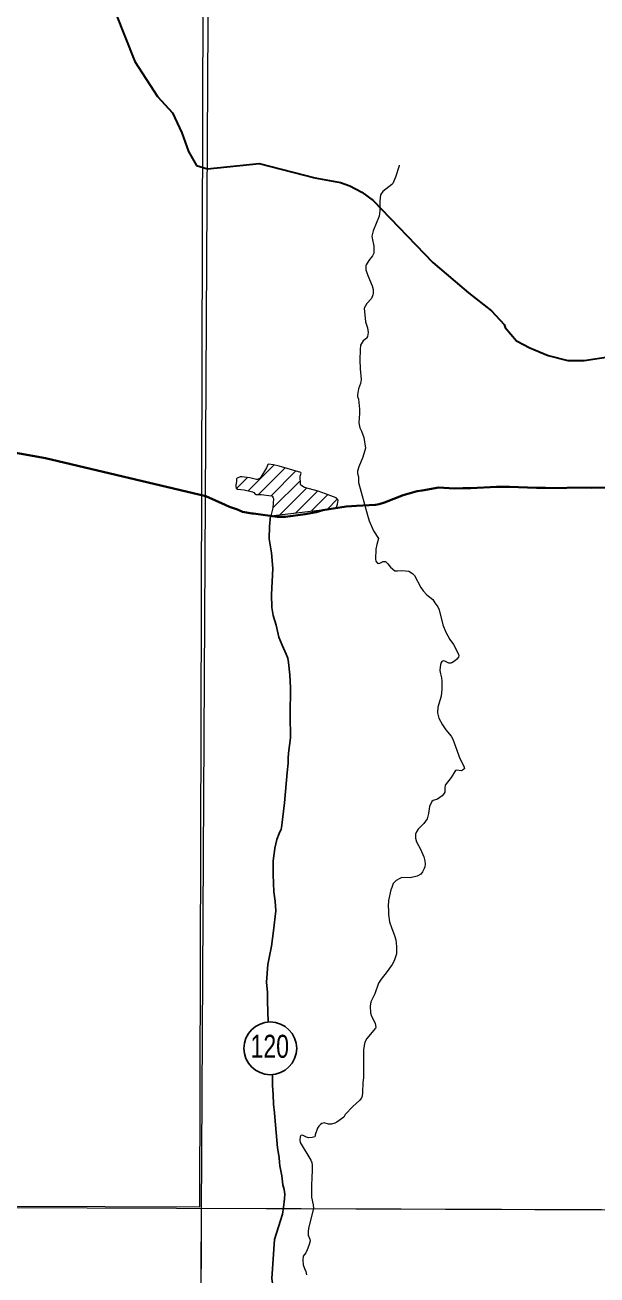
# Model space of a CAD drawing. Extents: x 553962 to 842807, y 8883888 to 9032388.
# Drawn here: x 607038 to 608778, y 8909688 to 8913495 of the extents above; entities that cross this region are included whole.
import ezdxf
from ezdxf.enums import TextEntityAlignment as Align

# ---------------------------------------------------------------- set-up
doc = ezdxf.new("R2010")
doc.units = 0
doc.header["$LTSCALE"] = 150
doc.linetypes.add('LONG_DASH_SHORT_DASH', pattern=[9.9, 6, -1.2, 1.5, -1.2])
doc.layers.add('6', color=7, linetype='Continuous', lineweight=13)

msp = doc.modelspace()

# ---------------------------------------------------------------- linework, layer by layer
at = {"layer": '6'}
for p, q in [((607716.9, 8912076.1), (607795.8, 8912155)), ((607681.7, 8912083.3), (607715.2, 8912116.8)), ((607748, 8912064.7), (607829.5, 8912146.2)), ((607786.9, 8912061.2), (607862.3, 8912136.7)), ((607792, 8912024), (607876, 8912107.9)), ((607813.7, 8912003.2), (607895.2, 8912084.7)), ((607861.8, 8912008.9), (607928.2, 8912075.3)), ((607910, 8912014.6), (607959.8, 8912064.4)), ((607958.1, 8912020.3), (607988.1, 8912050.4)), ((574653.9, 8910009.3), (626625.7, 8909822.1))]:
    msp.add_line(p, q, dxfattribs=at)
for points in [[(607657.7, 8924743.3), (607574.2, 8909874.9), (607492.3, 8896026.7)], [(608177, 8913067.6), (608176.1, 8913066), (608165.7, 8913031.8), (608156.9, 8913012.1), (608153.7, 8913008.8), (608126.6, 8912988), (608120, 8912977.9), (608117.8, 8912957.8), (608118.1, 8912941.7), (608117.4, 8912928.9), (608115.2, 8912912.8), (608097.1, 8912867.6), (608093.4, 8912851.5), (608094, 8912846), (608099.3, 8912820.9), (608099.7, 8912800.3), (608095.4, 8912791.9), (608084, 8912778), (608076, 8912764.8), (608074.7, 8912761.3), (608075.5, 8912748.7), (608080.7, 8912731.7), (608094.4, 8912700.1), (608097.1, 8912689.1), (608097.3, 8912677.2), (608096.6, 8912673.1), (608092, 8912661.9), (608078.3, 8912646.9), (608069.7, 8912632.1), (608074, 8912590.5), (608080, 8912572.6), (608082.5, 8912558.2), (608079.8, 8912546.2), (608077.6, 8912541), (608075.2, 8912538.6), (608066.9, 8912532.8), (608059.2, 8912520.1), (608057.5, 8912505.4), (608057, 8912474.8), (608057.7, 8912447.7), (608061, 8912415.3), (608059, 8912402.5), (608052.8, 8912386.3)], [(608052.8, 8912386.3), (608049.7, 8912368.8), (608050, 8912363.6), (608052.3, 8912354.9), (608055.7, 8912325.2), (608056, 8912311.6), (608054.1, 8912282.7), (608056.9, 8912268.3), (608062.4, 8912258), (608069.1, 8912238.4), (608073.7, 8912205.9), (608066.3, 8912178.9), (608053.7, 8912149.1), (608050.2, 8912135.5), (608049.9, 8912129.3), (608052.3, 8912118.7), (608052.6, 8912101.2)], [(607878.1, 8912130.1), (607877.4, 8912132.3), (607811.4, 8912151.5), (607794.5, 8912155.3), (607779.3, 8912157.1), (607777.1, 8912155.8), (607773.1, 8912145.8), (607756, 8912117.2), (607753.7, 8912114.4), (607745.5, 8912110.6), (607742.3, 8912110.1), (607722.3, 8912115.9), (607698.1, 8912119.1), (607693.1, 8912118.7), (607683.7, 8912114.1), (607681.7, 8912112.2), (607681.5, 8912104.9), (607679.4, 8912093.4), (607679.2, 8912087.8), (607680.2, 8912084.6), (607684.2, 8912081.2), (607705.1, 8912078.8), (607730.7, 8912073), (607734.4, 8912071.3), (607738.5, 8912066.1), (607740.8, 8912064.6), (607756.8, 8912064.9), (607787.7, 8912061.1), (607790.3, 8912060), (607793.6, 8912055.2), (607794.5, 8912052.4), (607792.1, 8912024), (607785.6, 8911999.8), (607984.4, 8912023.4)], [(607984.4, 8912023.4), (607988.4, 8912035), (607990.7, 8912047.1), (607984.7, 8912054.7), (607952.5, 8912067.2), (607929.9, 8912074.8), (607888.4, 8912086.6), (607877.5, 8912093.2), (607876.3, 8912096), (607875.7, 8912120.9), (607878.1, 8912130.1)], [(608052.6, 8912101.2), (608080.6, 8912001.5), (608085, 8911985.1), (608098.3, 8911954.4), (608114.1, 8911930.6)], [(608114.1, 8911930.6), (608108.5, 8911912.4), (608105.9, 8911898.3), (608104.2, 8911867.9), (608106, 8911862.2), (608110.6, 8911856.1), (608113.1, 8911854.8), (608117.7, 8911855.7), (608128, 8911861.3), (608135, 8911860.6), (608142.3, 8911854), (608150.3, 8911843.8), (608163.7, 8911832.7), (608171.8, 8911832), (608184.9, 8911833.2), (608196, 8911832.8), (608205.5, 8911831), (608216.8, 8911823.8), (608223, 8911818.1), (608242, 8911781.7), (608249.2, 8911771.6), (608261.1, 8911759.4), (608279.3, 8911744.8), (608285.1, 8911735.4)], [(608285.1, 8911735.4), (608294.4, 8911723.1), (608298.6, 8911713.6), (608309.6, 8911667.9), (608318.4, 8911645.8), (608330.3, 8911623.7), (608341.8, 8911607.5), (608356.8, 8911578.9), (608357.8, 8911573.4), (608356.6, 8911569.3), (608351.9, 8911563.7), (608344.4, 8911556.9), (608337.1, 8911552), (608334, 8911551), (608327.4, 8911551.2), (608315.1, 8911557), (608310.1, 8911558.1), (608306.1, 8911556.1), (608303.3, 8911551.1), (608301.1, 8911539.5), (608300.6, 8911528.4), (608301.8, 8911518.2), (608305.1, 8911506.3), (608306.7, 8911496), (608306.4, 8911471.6), (608304.1, 8911450.3), (608294.1, 8911417.1), (608292.9, 8911399.4), (608297.6, 8911384), (608308.3, 8911363.7), (608318, 8911348.3), (608334.8, 8911328.6), (608339.7, 8911319.4), (608360.9, 8911261.1), (608373.3, 8911237.5), (608375, 8911230.3), (608372.7, 8911227.3)], [(608372.7, 8911227.3), (608372.7, 8911227.3), (608365.8, 8911223.3), (608351.4, 8911225.4), (608348.4, 8911224.5), (608345.5, 8911221.6), (608334.8, 8911202.7), (608316.4, 8911179.4), (608315.5, 8911171.7), (608315.6, 8911158.5), (608311.6, 8911151.9), (608307.3, 8911147.5), (608293.6, 8911136.9), (608280, 8911133), (608275.9, 8911129.4), (608268.8, 8911114.5), (608265.9, 8911093.2), (608261.9, 8911077.1), (608251.5, 8911062.7), (608234.4, 8911045.7), (608229.6, 8911037.8), (608226.7, 8911030.1), (608226, 8911018.3), (608229.5, 8911006.7), (608241.4, 8910985), (608251.6, 8910961.2), (608254.2, 8910949.4), (608255.3, 8910939.2), (608254.1, 8910930.4), (608252.7, 8910925.9), (608247.8, 8910915.8), (608242.3, 8910908.2), (608231, 8910902.2), (608210.4, 8910897.2), (608184.7, 8910897.9), (608178.9, 8910895.7), (608167, 8910888.8), (608158.1, 8910879.6), (608154.4, 8910868.3), (608151.1, 8910860.9), (608144.3, 8910828.8), (608143.3, 8910810.6), (608144.4, 8910798), (608143.9, 8910785.4), (608147.5, 8910763.3), (608153.7, 8910743.5), (608162.5, 8910721.4), (608166.3, 8910708.8), (608168.7, 8910688.2), (608168.3, 8910666.1), (608161.6, 8910644.7), (608155.1, 8910632.9), (608140.4, 8910611.9), (608121.6, 8910588.8), (608113.6, 8910576.1), (608102.1, 8910544.4), (608090.7, 8910519.2), (608088.7, 8910506.7), (608089.2, 8910486.1), (608091.9, 8910475.9), (608103.1, 8910454.4), (608105.7, 8910441.4), (608104.8, 8910439.1), (608078.6, 8910407.5), (608072, 8910396.6)], [(608072, 8910396.6), (608069.6, 8910387.1), (608068.1, 8910373.8), (608068.3, 8910308.2), (608067.6, 8910288.4), (608066.2, 8910273.5), (608065.1, 8910243.4), (608063.5, 8910232.3), (608061.9, 8910227), (608055.7, 8910219), (608035.7, 8910200.6), (608012.5, 8910176.3), (608007.7, 8910168.6), (607987.3, 8910153.6), (607980.8, 8910149.9), (607970.7, 8910147.2), (607961.9, 8910147.3), (607948.5, 8910151.3), (607941.1, 8910148.7), (607937.3, 8910146.5), (607932.1, 8910141.4), (607928.5, 8910134.9), (607921.3, 8910114.9), (607920.8, 8910110.1), (607919.9, 8910108.9), (607911.6, 8910106.4), (607900.5, 8910105.6), (607894.4, 8910107.2), (607884.3, 8910112.4), (607879.3, 8910113.2), (607877.1, 8910112.3), (607875.3, 8910108.4), (607873.8, 8910098.7), (607875, 8910091.5), (607907.8, 8910037.4), (607910.9, 8910030.1), (607911.9, 8910021.7)], [(607911.9, 8910021.7), (607911.9, 8910002.7), (607911.9, 8910002.7), (607910.6, 8909987.8), (607909.5, 8909957.7), (607910.2, 8909924.6), (607914.4, 8909900.9), (607915.5, 8909889.9), (607900.2, 8909830.5)], [(607900.2, 8909830.5), (607900.1, 8909819.3), (607900, 8909809.1), (607905, 8909796.9), (607905.6, 8909789.5)], [(607905.8, 8909790.3), (607901.8, 8909777.5), (607896.7, 8909764.3), (607892.5, 8909755.2), (607884.8, 8909745.4), (607883.4, 8909732.4), (607884.8, 8909718.5), (607888.1, 8909707.3), (607892.1, 8909698.2), (607894.9, 8909687.9)]]:
    msp.add_lwpolyline(points, dxfattribs=at)
for points in [[(607600.8, 8920952.4), (596639.8, 8920989.8), (596608.8, 8909934.4), (607569.8, 8909894.9)], [(618535.2, 8909853.3), (607574.3, 8909890.7), (607543.3, 8898835.3), (618504.2, 8898795.8)]]:
    msp.add_lwpolyline(points, close=True, dxfattribs=at)
at = {"layer": '6', "linetype": 'LONG_DASH_SHORT_DASH', "lineweight": 35}
for points in [[(606539.4, 8914008.9), (606574.4, 8913973.3), (606620.1, 8913944.6), (606665.8, 8913915.9), (606715.2, 8913894.3), (606775.2, 8913886.7), (606909.9, 8913928), (606952.4, 8913938.2), (606991.4, 8913944.9), (607044.4, 8913944.5), (607100.9, 8913933.4), (607185.1, 8913863.8), (607217.8, 8913819.4), (607258.2, 8913730.6), (607313.1, 8913532.2), (607371.9, 8913383.3), (607441.7, 8913276.6), (607487.2, 8913226.8), (607515, 8913166.4), (607535.7, 8913109.7), (607560.1, 8913067.1), (607593.6, 8913056.5)], [(607593.6, 8913056.5), (607750.3, 8913072.5), (607919.5, 8913028.9), (607998, 8913015.2), (608025.9, 8913004.8), (608063.1, 8912985.3), (608097.6, 8912959.8), (608278.6, 8912771.5), (608387.1, 8912679.3), (608457.5, 8912623.9), (608495.5, 8912582.2), (608499.3, 8912573), (608533.8, 8912533.1), (608573.8, 8912511.3), (608630.1, 8912487.7), (608690.1, 8912473.2), (608739.3, 8912473), (608819.6, 8912485.1)]]:
    msp.add_lwpolyline(points, dxfattribs=at)
at = {"layer": '6', "lineweight": 40}
for points in [[(605772.2, 8912307.9), (605897.3, 8912328.7), (606065.1, 8912373.9), (606133.7, 8912373.3), (606372, 8912330.1), (606873.2, 8912216.1), (607100.6, 8912175.7), (607588, 8912059.9)], [(608046.5, 8912030.3), (608104.6, 8912033.5), (608115.8, 8912035.7), (608131.7, 8912040.1), (608189.1, 8912063.1), (608231, 8912075.3), (608246.4, 8912077.2), (608296.7, 8912085.9), (608343.5, 8912083.2), (608370.2, 8912084), (608394.4, 8912083.7), (608472.6, 8912088.7), (608512.2, 8912088.3), (608594.2, 8912085), (608621.4, 8912085.3), (608678.1, 8912084.6), (608696.2, 8912086.1), (608762.8, 8912084.9), (608854.3, 8912085.7), (608880.1, 8912084.5), (608921.7, 8912085.7), (608991, 8912084.9), (609098.7, 8912084.9), (609159.5, 8912084.9)], [(607588, 8912059.9), (607646.9, 8912033.5), (607660.1, 8912027.5), (607685.1, 8912019.4), (607700.3, 8912012.4), (607729.4, 8912007.2), (607733.2, 8912006.7)], [(607733.2, 8912006.7), (607805.3, 8911997.2), (607830.4, 8911997.3), (607890.4, 8912004.8), (607923.9, 8912011.2)], [(607923.9, 8912011.2), (607944.1, 8912017.6), (608015.2, 8912027.8), (608031.4, 8912029.4), (608046.5, 8912030.3)]]:
    msp.add_lwpolyline(points, dxfattribs=at)
at = {"layer": '6', "lineweight": 25}
for points in [[(607784.9, 8911999.6), (607782.1, 8911967.5), (607781.3, 8911929.5), (607788, 8911886.9), (607792.5, 8911839.5), (607788.3, 8911760.4), (607788.9, 8911720.9), (607793.1, 8911695.9), (607802, 8911666.8), (607810.5, 8911630.6), (607820.1, 8911605.6), (607832.4, 8911579), (607837.3, 8911566.1), (607839.5, 8911553.2), (607843.7, 8911515.3), (607845.8, 8911475.8), (607845.1, 8911393), (607845.4, 8911323.6), (607839.9, 8911277.2), (607839.1, 8911261.7), (607839.2, 8911246.2), (607835.7, 8911217.9), (607827.2, 8911125.4)], [(607827.2, 8911125.4), (607818.3, 8911050.1), (607817.3, 8911045.7), (607811.1, 8911032.1), (607804.2, 8911013.7), (607798.7, 8910987.7)], [(607798.7, 8910987.7), (607798.4, 8910986.3), (607793.6, 8910949.1), (607793.1, 8910907.6), (607795.5, 8910854.2), (607799.3, 8910825.8), (607801.4, 8910796.7), (607794, 8910735.7)], [(607794, 8910735.7), (607788.4, 8910689.2), (607776.8, 8910633.3), (607773.3, 8910579.9), (607775.9, 8910548.2), (607775.9, 8910522), (607777.9, 8910458.8)], [(607790.9, 8910298.5), (607791.2, 8910292), (607790.9, 8910265.3), (607792.9, 8910237.8), (607794, 8910207.8), (607797.2, 8910181.9), (607797.8, 8910168.2), (607805.9, 8910075.3), (607811.7, 8910045.2), (607812, 8910030.6), (607813.2, 8910020.3), (607819.2, 8909989.3), (607822.2, 8909962.7), (607826.4, 8909948.1), (607828.6, 8909934.3), (607828.1, 8909919.8), (607824.7, 8909893.1), (607821.4, 8909873.3)], [(607821.4, 8909873.3), (607797, 8909796.1), (607789.4, 8909676.9), (607793.4, 8909647.3), (607855.8, 8909325.6)]]:
    msp.add_lwpolyline(points, dxfattribs=at)
msp.add_circle((607784.4, 8910378), 80.3, dxfattribs=at)

# ---------------------------------------------------------------- texts
at = {"layer": '6', "width": 0.75}
msp.add_text('120', height=70, dxfattribs=at).set_placement((607782.8, 8910349.3), align=Align.CENTER)

doc.saveas('drawing.dxf')
